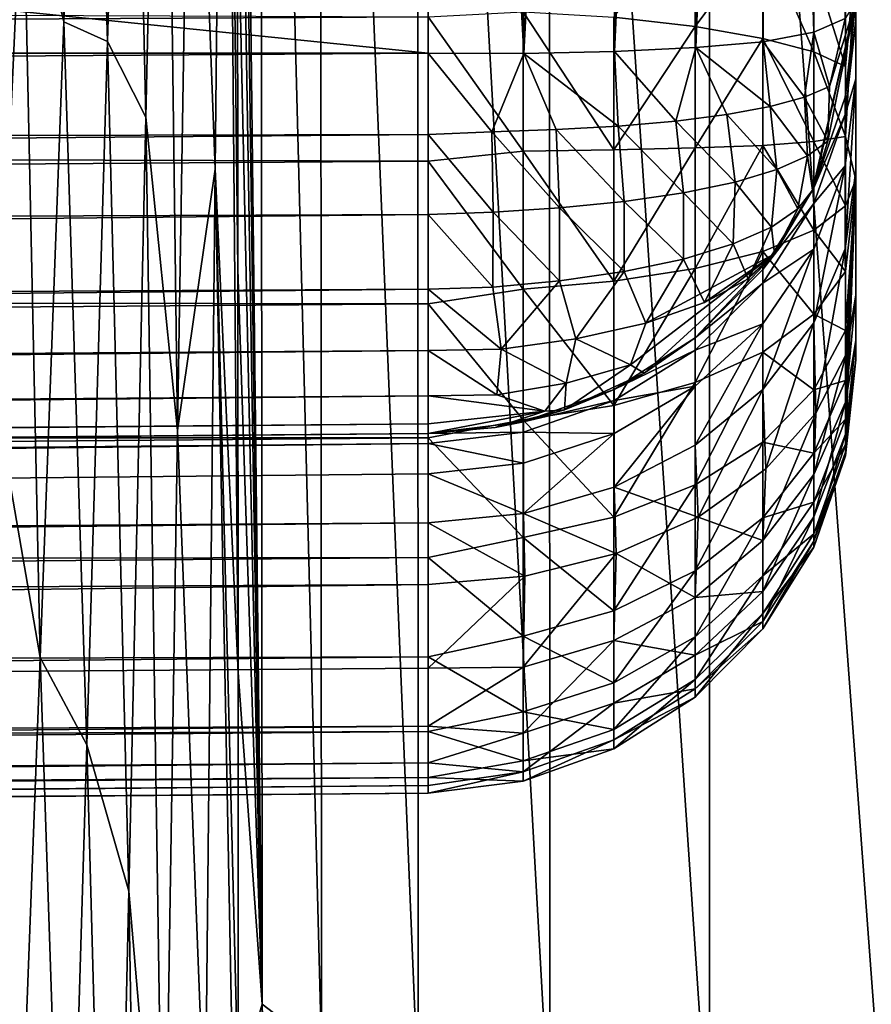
# Model space of a CAD drawing. Header units: metres. Extents: x -150 to 146, y -127 to 82.
# Tile 270 of 382: x 141.169 to 141.761, y -4.876 to -4.192. Entities that reach past the tile are written whole.
import ezdxf

# ---------------------------------------------------------------- set-up
doc = ezdxf.new("R2010")
doc.units = ezdxf.units.M
doc.layers.add('solid_ELLA_AP_WANNE_SW0001', color=7, linetype='CONTINUOUS')

msp = doc.modelspace()

# ---------------------------------------------------------------- linework, layer by layer
at = {"layer": 'solid_ELLA_AP_WANNE_SW0001'}
for points in [[(141.75, -4.29655, 3.937455), (141.75, 4.377893, 4.030754), (141.75, 4.293504, 3.932932)], [(141.75, -4.382959, 4.036539), (141.75, -3.684052, 4.064209), (141.75, 4.377893, 4.030754)], [(141.75, -4.29655, 3.937455), (141.75, -4.382959, 4.036539), (141.75, 4.377893, 4.030754)], [(141.75, -4.232776, 3.823675), (141.75, -4.29655, 3.937455), (141.75, 4.293504, 3.932932)], [(141.75, -4.232776, 3.823675), (141.75, 4.293504, 3.932932), (141.75, 4.231336, 3.820446)], [(141.75, -4.19257, 3.699367), (141.75, -4.232776, 3.823675), (141.75, 4.231336, 3.820446)], [(141.75, -4.19257, 3.699367), (141.75, 4.231336, 3.820446), (141.75, 4.191886, 3.695906)], [(141.75, -4.179142, 3.568578), (141.75, -4.19257, 3.699367), (141.75, 4.191886, 3.695906)], [(129.547379, -4.215, -4.698092), (141.452621, -4.215, -4.594197), (129.547379, -3, -4.698092)], [(129.547379, -3, -4.698092), (141.452621, -4.215, -4.594197), (141.452621, -3, -4.594197)], [(141.519211, -4.215191, -4.586117), (141.452621, -3, -4.594197), (141.452621, -4.215, -4.594197)], [(141.519211, -4.215191, -4.586117), (141.518936, -3, -4.586179), (141.452621, -3, -4.594197)], [(141.519211, -4.215191, -4.586117), (141.581909, -3, -4.563653), (141.518936, -3, -4.586179)], [(141.519211, -4.215191, -4.586117), (141.58223, -4.213872, -4.563496), (141.581909, -3, -4.563653)], [(141.58223, -4.213872, -4.563496), (141.638321, -3, -4.527738), (141.581909, -3, -4.563653)], [(141.58223, -4.213872, -4.563496), (141.638565, -4.211205, -4.527539), (141.638321, -3, -4.527738)], [(141.638565, -4.211205, -4.527539), (141.685379, -3, -4.480219), (141.638321, -3, -4.527738)], [(141.638565, -4.211205, -4.527539), (141.685471, -4.207109, -4.480096), (141.685379, -3, -4.480219)], [(141.685471, -4.207109, -4.480096), (141.720718, -4.200408, -4.423473), (141.685379, -3, -4.480219)], [(141.720718, -4.200408, -4.423473), (141.720734, -3, -4.423458), (141.685379, -3, -4.480219)], [(141.720718, -4.200408, -4.423473), (141.742584, -4.191019, -4.360467), (141.720734, -3, -4.423458)], [(141.337082, -4.875668, -78.333359), (141.319366, -3.324192, -78.54435), (141.336075, -3.270245, -78.67881)], [(141.336075, -3.270245, -78.67881), (141.377609, -3.291342, -78.802818), (141.378372, -4.907186, -78.455215)], [(141.337082, -4.875668, -78.333359), (141.336075, -3.270245, -78.67881), (141.378372, -4.907186, -78.455215)], [(141.377609, -3.291342, -78.802818), (141.445099, -3.311448, -78.92115), (141.445633, -4.937254, -78.571556)], [(141.378372, -4.907186, -78.455215), (141.377609, -3.291342, -78.802818), (141.445633, -4.937254, -78.571556)], [(141.445099, -3.311448, -78.92115), (141.536819, -3.329245, -79.02607), (141.537125, -4.963905, -78.674767)], [(141.445633, -4.937254, -78.571556), (141.445099, -3.311448, -78.92115), (141.537125, -4.963905, -78.674767)], [(141.337082, -4.875668, -78.333359), (141.319565, -3.572198, -78.498955), (141.319366, -3.324192, -78.54435)], [(141.536819, -3.329245, -79.02607), (141.647934, -3.343589, -79.110832), (141.648071, -4.985425, -78.758224)], [(141.537125, -4.963905, -78.674767), (141.536819, -3.329245, -79.02607), (141.648071, -4.985425, -78.758224)], [(141.647934, -3.343589, -79.110832), (141.771362, -3.353738, -79.171051), (141.771393, -5.000702, -78.817596)], [(141.648071, -4.985425, -78.758224), (141.647934, -3.343589, -79.110832), (141.771393, -5.000702, -78.817596)], [(141.337082, -4.875668, -78.333359), (141.319794, -3.829167, -78.449081), (141.319565, -3.572198, -78.498955)], [(141.288208, -3.864257, -77.72982), (141.311737, -3.611988, -78.315811), (141.304565, -4.295716, -77.990791)], [(141.304565, -4.295716, -77.990791), (141.311737, -3.611988, -78.315811), (141.320419, -4.645422, -78.264816)], [(141.311737, -3.611988, -78.315811), (141.32019, -4.365074, -78.331848), (141.320419, -4.645422, -78.264816)], [(141.311737, -3.611988, -78.315811), (141.319992, -4.093186, -78.393303), (141.32019, -4.365074, -78.331848)], [(141.170807, -4.074985, -75.043587), (141.188828, -3.679294, -75.581642), (141.199265, -4.193348, -75.634544)], [(141.188828, -3.679294, -75.581642), (141.21582, -3.743706, -76.153152), (141.199265, -4.193348, -75.634544)], [(141.75, -4.414736, 4.082513), (141.75, -3.811519, 4.077014), (141.75, -3.684052, 4.064209)], [(141.75, -4.382959, 4.036539), (141.75, -4.414736, 4.082513), (141.75, -3.684052, 4.064209)], [(143.680542, -5.537427, 22.323462), (143.680542, -3.711515, 22.698561), (129.853088, -3.858704, 22.674004)], [(141.21582, -3.743706, -76.153152), (141.243988, -3.71022, -76.784813), (141.229584, -4.206972, -76.311157)], [(141.229584, -4.206972, -76.311157), (141.243988, -3.71022, -76.784813), (141.256332, -4.25957, -76.900192)], [(141.243988, -3.71022, -76.784813), (141.268387, -3.713809, -77.325302), (141.256332, -4.25957, -76.900192)], [(141.256332, -4.25957, -76.900192), (141.268387, -3.713809, -77.325302), (141.278427, -4.477315, -77.34005)], [(141.268387, -3.713809, -77.325302), (141.288208, -3.864257, -77.72982), (141.278427, -4.477315, -77.34005)], [(141.199265, -4.193348, -75.634544), (141.21582, -3.743706, -76.153152), (141.229584, -4.206972, -76.311157)], [(141.75, -4.414736, 4.082513), (141.75, -4.428069, 4.165979), (141.75, -3.811519, 4.077014)], [(141.75, -4.428069, 4.165979), (141.75, -3.935381, 4.116301), (141.75, -3.811519, 4.077014)], [(141.337082, -4.875668, -78.333359), (141.319992, -4.093186, -78.393303), (141.319794, -3.829167, -78.449081)], [(143.680542, -5.537427, 22.323462), (129.853088, -3.858704, 22.674004), (129.853088, -5.753788, 22.268677)], [(141.278427, -4.477315, -77.34005), (141.288208, -3.864257, -77.72982), (141.304565, -4.295716, -77.990791)], [(141.75, -4.428069, 4.165979), (141.75, -4.04793, 4.178512), (141.75, -3.935381, 4.116301)], [(141.136566, -4.03864, -74.299469), (141.170807, -4.074985, -75.043587), (141.152863, -4.463403, -74.487038)], [(141.75, -4.303013, 4.30971), (141.75, -4.145754, 4.262893), (141.75, -4.04793, 4.178512)], [(141.75, -4.428069, 4.165979), (141.75, -4.303013, 4.30971), (141.75, -4.04793, 4.178512)], [(141.152863, -4.463403, -74.487038), (141.170807, -4.074985, -75.043587), (141.182785, -4.635003, -75.094795)], [(141.170807, -4.074985, -75.043587), (141.199265, -4.193348, -75.634544), (141.182785, -4.635003, -75.094795)], [(141.337082, -4.875668, -78.333359), (141.32019, -4.365074, -78.331848), (141.319992, -4.093186, -78.393303)], [(141.638229, -4.115076, 4.518471), (141.638229, -4.19642, 4.541849), (141.581741, -4.19011, 4.577219)], [(141.685349, -4.133093, 4.474453), (141.638229, -4.19642, 4.541849), (141.638229, -4.115076, 4.518471)], [(141.685349, -4.133093, 4.474453), (141.685349, -4.204767, 4.495023), (141.638229, -4.19642, 4.541849)], [(141.720749, -4.214152, 4.438973), (141.685349, -4.204767, 4.495023), (141.685349, -4.133093, 4.474453)], [(141.720749, -4.154253, 4.42171), (141.720749, -4.214152, 4.438973), (141.685349, -4.133093, 4.474453)], [(129.547379, -4.144855, 4.705243), (141.452621, -4.189823, 4.608069), (129.547379, -4.257495, 4.718043)], [(141.742661, -4.272857, 4.380015), (141.742661, -4.224345, 4.37653), (141.75, -4.145754, 4.262893)], [(141.742661, -4.272857, 4.380015), (141.75, -4.145754, 4.262893), (141.75, -4.303013, 4.30971)], [(141.742661, -4.224345, 4.37653), (141.742661, -4.177648, 4.362928), (141.75, -4.145754, 4.262893)], [(141.720749, -4.154253, 4.42171), (141.742661, -4.224345, 4.37653), (141.720749, -4.214152, 4.438973)], [(141.720749, -4.154253, 4.42171), (141.742661, -4.177648, 4.362928), (141.742661, -4.224345, 4.37653)], [(141.720627, -4.308681, 3.569052), (141.75, -4.179142, -4.294142), (141.719833, -4.310326, -4.315484)], [(141.719833, -4.310326, -4.315484), (141.75, -4.179142, -4.294142), (141.730469, -4.276129, -4.353409)], [(141.720627, -4.308681, 3.569052), (141.742569, -4.245588, 3.569052), (141.75, -4.179142, -4.294142)], [(141.730469, -4.276129, -4.353409), (141.75, -4.179142, -4.294142), (141.731598, -4.238293, -4.387598)], [(141.75, -4.179142, -4.294142), (141.742584, -4.191019, -4.360467), (141.731598, -4.238293, -4.387598)], [(141.742569, -4.245588, 3.569052), (141.75, -4.179142, 3.568578), (141.75, -4.179217, -0.362766)], [(141.75, -4.179217, -0.362766), (141.75, -4.179142, -4.294142), (141.742569, -4.245588, 3.569052)], [(141.742569, -4.245588, 3.569052), (141.75, -4.19257, 3.699367), (141.75, -4.179142, 3.568578)], [(141.518692, -4.18623, 4.599388), (141.518692, -4.283042, 4.605882), (141.452621, -4.189823, 4.608069)], [(141.581741, -4.19011, 4.577219), (141.581741, -4.282146, 4.583395), (141.518692, -4.18623, 4.599388)], [(141.581741, -4.282146, 4.583395), (141.518692, -4.283042, 4.605882), (141.518692, -4.18623, 4.599388)], [(129.547379, -4.257495, 4.718043), (141.452621, -4.189823, 4.608069), (141.452621, -4.29007, 4.61352)], [(141.182785, -4.635003, -75.094795), (141.199265, -4.193348, -75.634544), (141.215256, -4.69571, -75.814728)], [(141.199265, -4.193348, -75.634544), (141.229584, -4.206972, -76.311157), (141.215256, -4.69571, -75.814728)], [(141.518692, -4.283042, 4.605882), (141.452621, -4.29007, 4.61352), (141.452621, -4.189823, 4.608069)], [(141.638229, -4.19642, 4.541849), (141.581741, -4.282146, 4.583395), (141.581741, -4.19011, 4.577219)], [(141.731598, -4.238293, -4.387598), (141.742584, -4.191019, -4.360467), (141.720718, -4.200408, -4.423473)], [(141.742554, -4.257622, 3.685399), (141.75, -4.19257, 3.699367), (141.742569, -4.245588, 3.569052)], [(141.742554, -4.257622, 3.685399), (141.75, -4.232776, 3.823675), (141.75, -4.19257, 3.699367)], [(141.638229, -4.19642, 4.541849), (141.638229, -4.280869, 4.547488), (141.581741, -4.282146, 4.583395)], [(141.685349, -4.204767, 4.495023), (141.638229, -4.280869, 4.547488), (141.638229, -4.19642, 4.541849)], [(141.215256, -4.69571, -75.814728), (141.229584, -4.206972, -76.311157), (141.244385, -4.797304, -76.450737)], [(141.229584, -4.206972, -76.311157), (141.256332, -4.25957, -76.900192), (141.244385, -4.797304, -76.450737)], [(141.685349, -4.204767, 4.495023), (141.685349, -4.279171, 4.499955), (141.638229, -4.280869, 4.547488)], [(141.690369, -4.252113, -4.4669), (141.685471, -4.207109, -4.480096), (141.638565, -4.211205, -4.527539)], [(141.720749, -4.276347, 4.443193), (141.685349, -4.279171, 4.499955), (141.685349, -4.204767, 4.495023)], [(141.720749, -4.214152, 4.438973), (141.720749, -4.276347, 4.443193), (141.685349, -4.204767, 4.495023)], [(141.714218, -4.245646, -4.428411), (141.720718, -4.200408, -4.423473), (141.685471, -4.207109, -4.480096)], [(141.690369, -4.252113, -4.4669), (141.714218, -4.245646, -4.428411), (141.685471, -4.207109, -4.480096)], [(141.714218, -4.245646, -4.428411), (141.731598, -4.238293, -4.387598), (141.720718, -4.200408, -4.423473)], [(141.584641, -4.265691, -4.556434), (141.58223, -4.213872, -4.563496), (141.519211, -4.215191, -4.586117)], [(141.624725, -4.2622, -4.532088), (141.638565, -4.211205, -4.527539), (141.58223, -4.213872, -4.563496)], [(141.584641, -4.265691, -4.556434), (141.624725, -4.2622, -4.532088), (141.58223, -4.213872, -4.563496)], [(141.624725, -4.2622, -4.532088), (141.660324, -4.257651, -4.501859), (141.638565, -4.211205, -4.527539)], [(141.660324, -4.257651, -4.501859), (141.690369, -4.252113, -4.4669), (141.638565, -4.211205, -4.527539)], [(129.547379, -4.296908, -4.688864), (141.452621, -4.215, -4.594197), (129.547379, -4.215, -4.698092)], [(141.452621, -4.271552, -4.588073), (141.452621, -4.215, -4.594197), (129.547379, -4.296908, -4.688864)], [(141.496933, -4.269678, -4.584687), (141.452621, -4.215, -4.594197), (141.452621, -4.271552, -4.588073)], [(141.496933, -4.269678, -4.584687), (141.519211, -4.215191, -4.586117), (141.452621, -4.215, -4.594197)], [(141.496933, -4.269678, -4.584687), (141.541489, -4.268155, -4.574114), (141.519211, -4.215191, -4.586117)], [(141.541489, -4.268155, -4.574114), (141.584641, -4.265691, -4.556434), (141.519211, -4.215191, -4.586117)], [(141.720749, -4.214152, 4.438973), (141.742661, -4.272857, 4.380015), (141.720749, -4.276347, 4.443193)], [(141.720749, -4.214152, 4.438973), (141.742661, -4.224345, 4.37653), (141.742661, -4.272857, 4.380015)], [(141.742584, -4.351001, 3.899317), (141.75, -4.232776, 3.823675), (141.742554, -4.293311, 3.797151)], [(141.742554, -4.293311, 3.797151), (141.75, -4.232776, 3.823675), (141.742554, -4.257622, 3.685399)], [(141.742584, -4.351001, 3.899317), (141.75, -4.29655, 3.937455), (141.75, -4.232776, 3.823675)], [(141.730469, -4.276129, -4.353409), (141.731598, -4.238293, -4.387598), (141.714218, -4.245646, -4.428411)], [(141.716415, -4.28642, -4.395988), (141.714218, -4.245646, -4.428411), (141.690369, -4.252113, -4.4669)], [(141.716415, -4.28642, -4.395988), (141.730469, -4.276129, -4.353409), (141.714218, -4.245646, -4.428411)], [(141.742554, -4.257622, 3.685399), (141.742569, -4.245588, 3.569052), (141.720627, -4.308681, 3.569052)], [(141.694916, -4.295955, -4.437093), (141.690369, -4.252113, -4.4669), (141.660324, -4.257651, -4.501859)], [(141.694916, -4.295955, -4.437093), (141.716415, -4.28642, -4.395988), (141.690369, -4.252113, -4.4669)], [(129.547379, -4.257495, 4.718043), (141.452621, -4.29007, 4.61352), (129.547379, -4.370433, 4.708223)], [(141.244385, -4.797304, -76.450737), (141.256332, -4.25957, -76.900192), (141.268738, -5.081599, -76.922867)], [(141.256332, -4.25957, -76.900192), (141.278427, -4.477315, -77.34005), (141.268738, -5.081599, -76.922867)], [(141.665939, -4.304583, -4.475137), (141.660324, -4.257651, -4.501859), (141.624725, -4.2622, -4.532088)], [(141.665939, -4.304583, -4.475137), (141.694916, -4.295955, -4.437093), (141.660324, -4.257651, -4.501859)], [(141.720612, -4.319388, 3.672506), (141.742554, -4.257622, 3.685399), (141.720627, -4.308681, 3.569052)], [(141.742554, -4.293311, 3.797151), (141.742554, -4.257622, 3.685399), (141.720612, -4.319388, 3.672506)], [(141.543823, -4.322581, -4.55457), (141.541489, -4.268155, -4.574114), (141.496933, -4.269678, -4.584687)], [(141.588776, -4.318104, -4.535277), (141.584641, -4.265691, -4.556434), (141.541489, -4.268155, -4.574114)], [(141.543823, -4.322581, -4.55457), (141.588776, -4.318104, -4.535277), (141.541489, -4.268155, -4.574114)], [(141.630142, -4.312065, -4.508433), (141.624725, -4.2622, -4.532088), (141.584641, -4.265691, -4.556434)], [(141.588776, -4.318104, -4.535277), (141.630142, -4.312065, -4.508433), (141.584641, -4.265691, -4.556434)], [(141.630142, -4.312065, -4.508433), (141.665939, -4.304583, -4.475137), (141.624725, -4.2622, -4.532088)], [(141.452621, -4.271552, -4.588073), (129.547379, -4.296908, -4.688864), (129.547379, -4.374709, -4.66164)], [(141.452621, -4.327115, -4.569229), (141.452621, -4.271552, -4.588073), (129.547379, -4.374709, -4.66164)], [(141.497696, -4.325462, -4.565761), (141.496933, -4.269678, -4.584687), (141.452621, -4.271552, -4.588073)], [(141.497696, -4.325462, -4.565761), (141.452621, -4.271552, -4.588073), (141.452621, -4.327115, -4.569229)], [(141.497696, -4.325462, -4.565761), (141.543823, -4.322581, -4.55457), (141.496933, -4.269678, -4.584687)], [(141.720749, -4.276347, 4.443193), (141.742661, -4.272857, 4.380015), (141.742661, -4.321018, 4.373228)], [(141.742661, -4.321018, 4.373228), (141.742661, -4.272857, 4.380015), (141.75, -4.303013, 4.30971)], [(141.581741, -4.282146, 4.583395), (141.581741, -4.373405, 4.569968), (141.518692, -4.283042, 4.605882)], [(141.638229, -4.280869, 4.547488), (141.638229, -4.3646, 4.535134), (141.581741, -4.373405, 4.569968)], [(141.638229, -4.280869, 4.547488), (141.581741, -4.373405, 4.569968), (141.581741, -4.282146, 4.583395)], [(141.685349, -4.279171, 4.499955), (141.685349, -4.352932, 4.489024), (141.638229, -4.3646, 4.535134)], [(141.685349, -4.279171, 4.499955), (141.638229, -4.3646, 4.535134), (141.638229, -4.280869, 4.547488)], [(141.720749, -4.276347, 4.443193), (141.720749, -4.338029, 4.434179), (141.685349, -4.279171, 4.499955)], [(141.720749, -4.338029, 4.434179), (141.685349, -4.352932, 4.489024), (141.685349, -4.279171, 4.499955)], [(141.719833, -4.310326, -4.315484), (141.730469, -4.276129, -4.353409), (141.716415, -4.28642, -4.395988)], [(141.720749, -4.276347, 4.443193), (141.742661, -4.321018, 4.373228), (141.720749, -4.338029, 4.434179)], [(141.518692, -4.283042, 4.605882), (141.518692, -4.379039, 4.591757), (141.452621, -4.29007, 4.61352)], [(141.581741, -4.373405, 4.569968), (141.518692, -4.379039, 4.591757), (141.518692, -4.283042, 4.605882)], [(141.709625, -4.323248, -4.358216), (141.716415, -4.28642, -4.395988), (141.694916, -4.295955, -4.437093)], [(141.709625, -4.323248, -4.358216), (141.719833, -4.310326, -4.315484), (141.716415, -4.28642, -4.395988)], [(129.547379, -4.370433, 4.708223), (141.452621, -4.29007, 4.61352), (141.452621, -4.389146, 4.597288)], [(141.278427, -4.477315, -77.34005), (141.304565, -4.295716, -77.990791), (141.297485, -4.971006, -77.635429)], [(141.297485, -4.971006, -77.635429), (141.304565, -4.295716, -77.990791), (141.320755, -5.13567, -78.135872)], [(141.304565, -4.295716, -77.990791), (141.320618, -4.932655, -78.19101), (141.320755, -5.13567, -78.135872)], [(141.304565, -4.295716, -77.990791), (141.320419, -4.645422, -78.264816), (141.320618, -4.932655, -78.19101)], [(141.518692, -4.379039, 4.591757), (141.452621, -4.389146, 4.597288), (141.452621, -4.29007, 4.61352)], [(141.691284, -4.335832, -4.400063), (141.694916, -4.295955, -4.437093), (141.665939, -4.304583, -4.475137)], [(141.691284, -4.335832, -4.400063), (141.709625, -4.323248, -4.358216), (141.694916, -4.295955, -4.437093)], [(141.720657, -4.402433, 3.862708), (141.742554, -4.293311, 3.797151), (141.720612, -4.35112, 3.771875)], [(141.720612, -4.35112, 3.771875), (141.742554, -4.293311, 3.797151), (141.720612, -4.319388, 3.672506)], [(141.720657, -4.402433, 3.862708), (141.742584, -4.351001, 3.899317), (141.742554, -4.293311, 3.797151)], [(141.743103, -4.42407, 3.986429), (141.75, -4.29655, 3.937455), (141.742584, -4.351001, 3.899317)], [(141.743103, -4.42407, 3.986429), (141.75, -4.382959, 4.036539), (141.75, -4.29655, 3.937455)], [(141.664551, -4.347585, -4.439408), (141.665939, -4.304583, -4.475137), (141.630142, -4.312065, -4.508433)], [(141.664551, -4.347585, -4.439408), (141.691284, -4.335832, -4.400063), (141.665939, -4.304583, -4.475137)], [(141.720612, -4.319388, 3.672506), (141.720627, -4.308681, 3.569052), (141.685257, -4.365361, 3.569052)], [(141.685257, -4.365361, 3.569052), (141.720627, -4.308681, 3.569052), (141.693436, -4.354543, -4.321001)], [(141.720627, -4.308681, 3.569052), (141.719833, -4.310326, -4.315484), (141.693436, -4.354543, -4.321001)], [(141.742661, -4.487037, 4.210568), (141.742661, -4.469351, 4.255876), (141.75, -4.303013, 4.30971)], [(141.742661, -4.366678, 4.356472), (141.742661, -4.321018, 4.373228), (141.75, -4.303013, 4.30971)], [(141.742661, -4.469351, 4.255876), (141.742661, -4.442538, 4.296455), (141.75, -4.303013, 4.30971)], [(141.742661, -4.407797, 4.330493), (141.742661, -4.366678, 4.356472), (141.75, -4.303013, 4.30971)], [(141.742661, -4.442538, 4.296455), (141.742661, -4.407797, 4.330493), (141.75, -4.303013, 4.30971)], [(141.742661, -4.487037, 4.210568), (141.75, -4.303013, 4.30971), (141.75, -4.428069, 4.165979)], [(141.62999, -4.35807, -4.474169), (141.630142, -4.312065, -4.508433), (141.588776, -4.318104, -4.535277)], [(141.62999, -4.35807, -4.474169), (141.664551, -4.347585, -4.439408), (141.630142, -4.312065, -4.508433)], [(141.693436, -4.354543, -4.321001), (141.719833, -4.310326, -4.315484), (141.709625, -4.323248, -4.358216)], [(141.543869, -4.373306, -4.522158), (141.543823, -4.322581, -4.55457), (141.497696, -4.325462, -4.565761)], [(141.588959, -4.366746, -4.502201), (141.588776, -4.318104, -4.535277), (141.543823, -4.322581, -4.55457)], [(141.543869, -4.373306, -4.522158), (141.588959, -4.366746, -4.502201), (141.543823, -4.322581, -4.55457)], [(141.588959, -4.366746, -4.502201), (141.62999, -4.35807, -4.474169), (141.588776, -4.318104, -4.535277)], [(141.720612, -4.35112, 3.771875), (141.720612, -4.319388, 3.672506), (141.685242, -4.374868, 3.660925)], [(141.685242, -4.374868, 3.660925), (141.720612, -4.319388, 3.672506), (141.685257, -4.365361, 3.569052)], [(141.693436, -4.354543, -4.321001), (141.709625, -4.323248, -4.358216), (141.691284, -4.335832, -4.400063)], [(141.720749, -4.338029, 4.434179), (141.742661, -4.321018, 4.373228), (141.742661, -4.366678, 4.356472)], [(141.452621, -4.378986, -4.537144), (141.452621, -4.327115, -4.569229), (129.547379, -4.444502, -4.617786)], [(141.452621, -4.327115, -4.569229), (129.547379, -4.374709, -4.66164), (129.547379, -4.444502, -4.617786)], [(141.497559, -4.377553, -4.533397), (141.497696, -4.325462, -4.565761), (141.452621, -4.327115, -4.569229)], [(141.497559, -4.377553, -4.533397), (141.452621, -4.327115, -4.569229), (141.452621, -4.378986, -4.537144)], [(141.497559, -4.377553, -4.533397), (141.543869, -4.373306, -4.522158), (141.497696, -4.325462, -4.565761)], [(141.675034, -4.371901, -4.367348), (141.691284, -4.335832, -4.400063), (141.664551, -4.347585, -4.439408)], [(141.675034, -4.371901, -4.367348), (141.693436, -4.354543, -4.321001), (141.691284, -4.335832, -4.400063)], [(141.720749, -4.338029, 4.434179), (141.720749, -4.396416, 4.412338), (141.685349, -4.352932, 4.489024)], [(141.720749, -4.338029, 4.434179), (141.742661, -4.366678, 4.356472), (141.720749, -4.396416, 4.412338)], [(141.644714, -4.388336, -4.410752), (141.664551, -4.347585, -4.439408), (141.62999, -4.35807, -4.474169)], [(141.644714, -4.388336, -4.410752), (141.675034, -4.371901, -4.367348), (141.664551, -4.347585, -4.439408)], [(141.602844, -4.437356, -4.328122), (141.693436, -4.354543, -4.321001), (141.593231, -4.431636, -4.399125)], [(141.593231, -4.431636, -4.399125), (141.693436, -4.354543, -4.321001), (141.603806, -4.402537, -4.447149)], [(141.638229, -4.412813, 3.569052), (141.693436, -4.354543, -4.321001), (141.602844, -4.437356, -4.328122)], [(141.693436, -4.354543, -4.321001), (141.644714, -4.388336, -4.410752), (141.603806, -4.402537, -4.447149)], [(141.685349, -4.352932, 4.489024), (141.685349, -4.422709, 4.462725), (141.638229, -4.443821, 4.505347)], [(141.685349, -4.352932, 4.489024), (141.638229, -4.443821, 4.505347), (141.638229, -4.3646, 4.535134)], [(141.638229, -4.412813, 3.569052), (141.685257, -4.365361, 3.569052), (141.693436, -4.354543, -4.321001)], [(141.693436, -4.354543, -4.321001), (141.675034, -4.371901, -4.367348), (141.644714, -4.388336, -4.410752)], [(141.685303, -4.448634, 3.829824), (141.720612, -4.35112, 3.771875), (141.685242, -4.403046, 3.749172)], [(141.685242, -4.403046, 3.749172), (141.720612, -4.35112, 3.771875), (141.685242, -4.374868, 3.660925)], [(141.685303, -4.448634, 3.829824), (141.720657, -4.402433, 3.862708), (141.720612, -4.35112, 3.771875)], [(141.720749, -4.396416, 4.412338), (141.685349, -4.422709, 4.462725), (141.685349, -4.352932, 4.489024)], [(141.722092, -4.46511, 3.939324), (141.742584, -4.351001, 3.899317), (141.720657, -4.402433, 3.862708)], [(141.722092, -4.46511, 3.939324), (141.743103, -4.42407, 3.986429), (141.742584, -4.351001, 3.899317)], [(141.603806, -4.402537, -4.447149), (141.62999, -4.35807, -4.474169), (141.588959, -4.366746, -4.502201)], [(141.603806, -4.402537, -4.447149), (141.644714, -4.388336, -4.410752), (141.62999, -4.35807, -4.474169)], [(129.547379, -4.370433, 4.708223), (141.452621, -4.389146, 4.597288), (129.547379, -4.479173, 4.676174)], [(141.337082, -4.875668, -78.333359), (141.320419, -4.645422, -78.264816), (141.32019, -4.365074, -78.331848)], [(141.555161, -4.413505, -4.473454), (141.588959, -4.366746, -4.502201), (141.543869, -4.373306, -4.522158)], [(141.555161, -4.413505, -4.473454), (141.603806, -4.402537, -4.447149), (141.588959, -4.366746, -4.502201)], [(141.638229, -4.3646, 4.535134), (141.581741, -4.459762, 4.537547), (141.581741, -4.373405, 4.569968)], [(141.638229, -4.3646, 4.535134), (141.638229, -4.443821, 4.505347), (141.581741, -4.459762, 4.537547)], [(141.685242, -4.374868, 3.660925), (141.685257, -4.365361, 3.569052), (141.638229, -4.412813, 3.569052)], [(141.720749, -4.396416, 4.412338), (141.742661, -4.366678, 4.356472), (141.742661, -4.407797, 4.330493)], [(141.503357, -4.420621, -4.488101), (141.497559, -4.377553, -4.533397), (141.452621, -4.378986, -4.537144)], [(141.503357, -4.420621, -4.488101), (141.543869, -4.373306, -4.522158), (141.497559, -4.377553, -4.533397)], [(141.503357, -4.420621, -4.488101), (141.555161, -4.413505, -4.473454), (141.543869, -4.373306, -4.522158)], [(141.581741, -4.373405, 4.569968), (141.581741, -4.459762, 4.537547), (141.518692, -4.379039, 4.591757)], [(141.685242, -4.403046, 3.749172), (141.685242, -4.374868, 3.660925), (141.638214, -4.42131, 3.651231)], [(141.638214, -4.42131, 3.651231), (141.685242, -4.374868, 3.660925), (141.638229, -4.412813, 3.569052)], [(141.452621, -4.421557, -4.494724), (141.452621, -4.378986, -4.537144), (129.547379, -4.502786, -4.559502)], [(141.452621, -4.378986, -4.537144), (129.547379, -4.444502, -4.617786), (129.547379, -4.502786, -4.559502)], [(141.503357, -4.420621, -4.488101), (141.452621, -4.378986, -4.537144), (141.452621, -4.421557, -4.494724)], [(141.518692, -4.379039, 4.591757), (141.518692, -4.469878, 4.557651), (141.452621, -4.389146, 4.597288)], [(141.581741, -4.459762, 4.537547), (141.518692, -4.469878, 4.557651), (141.518692, -4.379039, 4.591757)], [(141.742661, -4.457437, 4.023758), (141.75, -4.382959, 4.036539), (141.743103, -4.42407, 3.986429)], [(141.742661, -4.457437, 4.023758), (141.75, -4.414736, 4.082513), (141.75, -4.382959, 4.036539)], [(129.547379, -4.479173, 4.676174), (141.452621, -4.389146, 4.597288), (141.452621, -4.482415, 4.560133)], [(141.518692, -4.469878, 4.557651), (141.452621, -4.482415, 4.560133), (141.452621, -4.389146, 4.597288)], [(141.720749, -4.396416, 4.412338), (141.720749, -4.44887, 4.378655), (141.685349, -4.422709, 4.462725)], [(141.720749, -4.396416, 4.412338), (141.742661, -4.407797, 4.330493), (141.720749, -4.44887, 4.378655)], [(141.593231, -4.431636, -4.399125), (141.603806, -4.402537, -4.447149), (141.555161, -4.413505, -4.473454)], [(141.638275, -4.487311, 3.802294), (141.685242, -4.403046, 3.749172), (141.638199, -4.446513, 3.730167)], [(141.638199, -4.446513, 3.730167), (141.685242, -4.403046, 3.749172), (141.638214, -4.42131, 3.651231)], [(141.638275, -4.487311, 3.802294), (141.685303, -4.448634, 3.829824), (141.685242, -4.403046, 3.749172)], [(141.687378, -4.503733, 3.897282), (141.720657, -4.402433, 3.862708), (141.685303, -4.448634, 3.829824)], [(141.687378, -4.503733, 3.897282), (141.722092, -4.46511, 3.939324), (141.720657, -4.402433, 3.862708)], [(141.720749, -4.44887, 4.378655), (141.742661, -4.407797, 4.330493), (141.742661, -4.442538, 4.296455)], [(141.548553, -4.444222, -4.423042), (141.555161, -4.413505, -4.473454), (141.503357, -4.420621, -4.488101)], [(141.548553, -4.444222, -4.423042), (141.593231, -4.431636, -4.399125), (141.555161, -4.413505, -4.473454)], [(141.638214, -4.42131, 3.651231), (141.638229, -4.412813, 3.569052), (141.581863, -4.448678, 3.569052)], [(141.581863, -4.448678, 3.569052), (141.638229, -4.412813, 3.569052), (141.602844, -4.437356, -4.328122)], [(141.742661, -4.457437, 4.023758), (141.742661, -4.479669, 4.067017), (141.75, -4.414736, 4.082513)], [(141.742661, -4.479669, 4.067017), (141.75, -4.428069, 4.165979), (141.75, -4.414736, 4.082513)], [(141.452621, -4.453033, -4.444631), (141.452621, -4.421557, -4.494724), (129.547379, -4.54664, -4.489709)], [(141.452621, -4.421557, -4.494724), (129.547379, -4.502786, -4.559502), (129.547379, -4.54664, -4.489709)], [(141.500412, -4.452324, -4.435955), (141.503357, -4.420621, -4.488101), (141.452621, -4.421557, -4.494724)], [(141.500412, -4.452324, -4.435955), (141.452621, -4.421557, -4.494724), (141.452621, -4.453033, -4.444631)], [(141.500412, -4.452324, -4.435955), (141.548553, -4.444222, -4.423042), (141.503357, -4.420621, -4.488101)], [(141.638199, -4.446513, 3.730167), (141.638214, -4.42131, 3.651231), (141.581848, -4.456413, 3.643903)], [(141.581848, -4.456413, 3.643903), (141.638214, -4.42131, 3.651231), (141.581863, -4.448678, 3.569052)], [(141.685349, -4.422709, 4.462725), (141.638229, -4.514949, 4.459474), (141.638229, -4.443821, 4.505347)], [(141.685349, -4.422709, 4.462725), (141.685349, -4.485336, 4.422252), (141.638229, -4.514949, 4.459474)], [(141.720749, -4.44887, 4.378655), (141.685349, -4.485336, 4.422252), (141.685349, -4.422709, 4.462725)], [(141.720749, -4.507747, 3.985182), (141.743103, -4.42407, 3.986429), (141.722092, -4.46511, 3.939324)], [(141.720749, -4.507747, 3.985182), (141.742661, -4.457437, 4.023758), (141.743103, -4.42407, 3.986429)], [(141.547455, -4.462939, -4.329048), (141.602844, -4.437356, -4.328122), (141.593231, -4.431636, -4.399125)], [(141.547455, -4.462939, -4.329048), (141.593231, -4.431636, -4.399125), (141.548553, -4.444222, -4.423042)], [(141.742661, -4.479669, 4.067017), (141.742661, -4.492314, 4.113982), (141.75, -4.428069, 4.165979)], [(141.742661, -4.492314, 4.113982), (141.742661, -4.494807, 4.162555), (141.75, -4.428069, 4.165979)], [(141.742661, -4.494807, 4.162555), (141.742661, -4.487037, 4.210568), (141.75, -4.428069, 4.165979)], [(141.581863, -4.448678, 3.569052), (141.602844, -4.437356, -4.328122), (141.547455, -4.462939, -4.329048)], [(141.533722, -4.463733, -4.371904), (141.548553, -4.444222, -4.423042), (141.500412, -4.452324, -4.435955)], [(141.533722, -4.463733, -4.371904), (141.547455, -4.462939, -4.329048), (141.548553, -4.444222, -4.423042)], [(141.638229, -4.443821, 4.505347), (141.638229, -4.514949, 4.459474), (141.581741, -4.53731, 4.487597)], [(141.638229, -4.443821, 4.505347), (141.581741, -4.53731, 4.487597), (141.581741, -4.459762, 4.537547)], [(141.581833, -4.479366, 3.715802), (141.638199, -4.446513, 3.730167), (141.581848, -4.456413, 3.643903)], [(141.581894, -4.516545, 3.781486), (141.638199, -4.446513, 3.730167), (141.581833, -4.479366, 3.715802)], [(141.581894, -4.516545, 3.781486), (141.638275, -4.487311, 3.802294), (141.638199, -4.446513, 3.730167)], [(141.720749, -4.44887, 4.378655), (141.742661, -4.442538, 4.296455), (141.720749, -4.493025, 4.334651)], [(141.720749, -4.493025, 4.334651), (141.742661, -4.442538, 4.296455), (141.742661, -4.469351, 4.255876)], [(141.452621, -4.472573, -4.388789), (141.452621, -4.453033, -4.444631), (129.547379, -4.573864, -4.411908)], [(141.452621, -4.453033, -4.444631), (129.547379, -4.54664, -4.489709), (129.547379, -4.573864, -4.411908)], [(141.533722, -4.463733, -4.371904), (141.500412, -4.452324, -4.435955), (141.452621, -4.453033, -4.444631)], [(141.533722, -4.463733, -4.371904), (141.452621, -4.453033, -4.444631), (141.452621, -4.472573, -4.388789)], [(141.581848, -4.456413, 3.643903), (141.581863, -4.448678, 3.569052), (141.518951, -4.471178, 3.569052)], [(141.518951, -4.471178, 3.569052), (141.581863, -4.448678, 3.569052), (141.547455, -4.462939, -4.329048)], [(141.640213, -4.537336, 3.862243), (141.685303, -4.448634, 3.829824), (141.638275, -4.487311, 3.802294)], [(141.640213, -4.537336, 3.862243), (141.687378, -4.503733, 3.897282), (141.685303, -4.448634, 3.829824)], [(141.720749, -4.44887, 4.378655), (141.720749, -4.493025, 4.334651), (141.685349, -4.485336, 4.422252)], [(141.581741, -4.459762, 4.537547), (141.581741, -4.53731, 4.487597), (141.518692, -4.469878, 4.557651)], [(141.581833, -4.479366, 3.715802), (141.581848, -4.456413, 3.643903), (141.518936, -4.478434, 3.639307)], [(141.518936, -4.478434, 3.639307), (141.581848, -4.456413, 3.643903), (141.518951, -4.471178, 3.569052)], [(141.720749, -4.537087, 4.040183), (141.742661, -4.457437, 4.023758), (141.720749, -4.507747, 3.985182)], [(141.720749, -4.537087, 4.040183), (141.742661, -4.479669, 4.067017), (141.742661, -4.457437, 4.023758)], [(141.152863, -4.463403, -74.487038), (141.182785, -4.635003, -75.094795), (141.166412, -5.06775, -74.534348)], [(141.499146, -4.475155, -4.329743), (141.533722, -4.463733, -4.371904), (141.452621, -4.479197, -4.33)], [(141.533722, -4.463733, -4.371904), (141.452621, -4.472573, -4.388789), (141.452621, -4.479197, -4.33)], [(141.518951, -4.471178, 3.569052), (141.547455, -4.462939, -4.329048), (141.499146, -4.475155, -4.329743)], [(141.499146, -4.475155, -4.329743), (141.547455, -4.462939, -4.329048), (141.533722, -4.463733, -4.371904)], [(141.685349, -4.553524, 3.951448), (141.722092, -4.46511, 3.939324), (141.687378, -4.503733, 3.897282)], [(141.720749, -4.507747, 3.985182), (141.722092, -4.46511, 3.939324), (141.685349, -4.553524, 3.951448)], [(141.452621, -4.479197, -4.33), (141.452621, -4.472573, -4.388789), (129.547379, -4.583092, -4.33)], [(141.452621, -4.472573, -4.388789), (129.547379, -4.573864, -4.411908), (129.547379, -4.583092, -4.33)], [(141.518692, -4.469878, 4.557651), (141.518692, -4.55145, 4.505106), (141.452621, -4.482415, 4.560133)], [(141.518936, -4.478434, 3.639307), (141.518951, -4.471178, 3.569052), (141.452621, -4.479197, 3.569052)], [(141.518951, -4.471178, 3.569052), (141.499146, -4.475155, -4.329743), (141.452621, -4.479197, -4.33)], [(141.452621, -4.479197, 3.569052), (141.518951, -4.471178, 3.569052), (141.452621, -4.479197, -4.33)], [(141.581741, -4.53731, 4.487597), (141.518692, -4.55145, 4.505106), (141.518692, -4.469878, 4.557651)], [(141.720749, -4.493025, 4.334651), (141.742661, -4.469351, 4.255876), (141.720749, -4.526887, 4.282312)], [(141.720749, -4.526887, 4.282312), (141.742661, -4.469351, 4.255876), (141.742661, -4.487037, 4.210568)], [(129.547379, -4.479173, 4.676174), (141.452621, -4.482415, 4.560133), (129.547379, -4.579385, 4.623171)], [(129.547379, -4.583092, 3.569052), (129.547424, -4.591551, 3.631115), (141.452621, -4.479197, 3.569052)], [(129.547379, -4.583092, 3.569052), (141.452621, -4.479197, 3.569052), (129.547379, -4.583092, -4.33)], [(141.452621, -4.479197, 3.569052), (141.452621, -4.479197, -4.33), (129.547379, -4.583092, -4.33)], [(129.547424, -4.591551, 3.631115), (141.452621, -4.486282, 3.637668), (141.452621, -4.479197, 3.569052)], [(141.268738, -5.081599, -76.922867), (141.278427, -4.477315, -77.34005), (141.297485, -4.971006, -77.635429)], [(141.518936, -4.499976, 3.706791), (141.518936, -4.478434, 3.639307), (141.452621, -4.486282, 3.637668)], [(141.452621, -4.486282, 3.637668), (141.518936, -4.478434, 3.639307), (141.452621, -4.479197, 3.569052)], [(141.518936, -4.499976, 3.706791), (141.581833, -4.479366, 3.715802), (141.518936, -4.478434, 3.639307)], [(141.518967, -4.534885, 3.768432), (141.581833, -4.479366, 3.715802), (141.518936, -4.499976, 3.706791)], [(141.518967, -4.534885, 3.768432), (141.581894, -4.516545, 3.781486), (141.581833, -4.479366, 3.715802)], [(141.720749, -4.554146, 4.100141), (141.742661, -4.479669, 4.067017), (141.720749, -4.537087, 4.040183)], [(141.720749, -4.554146, 4.100141), (141.742661, -4.492314, 4.113982), (141.742661, -4.479669, 4.067017)], [(129.547379, -4.579385, 4.623171), (141.452621, -4.482415, 4.560133), (141.452621, -4.565508, 4.503799)], [(129.547424, -4.591551, 3.631115), (129.547409, -4.625063, 3.702114), (141.452621, -4.486282, 3.637668)], [(129.547409, -4.625063, 3.702114), (141.452621, -4.507321, 3.703579), (141.452621, -4.486282, 3.637668)], [(141.518692, -4.55145, 4.505106), (141.452621, -4.565508, 4.503799), (141.452621, -4.482415, 4.560133)], [(141.452621, -4.507321, 3.703579), (141.518936, -4.499976, 3.706791), (141.452621, -4.486282, 3.637668)], [(141.640213, -4.537336, 3.862243), (141.638275, -4.487311, 3.802294), (141.581894, -4.516545, 3.781486)], [(141.685349, -4.485336, 4.422252), (141.685349, -4.537976, 4.369439), (141.638229, -4.574762, 4.399592)], [(141.685349, -4.485336, 4.422252), (141.638229, -4.574762, 4.399592), (141.638229, -4.514949, 4.459474)], [(141.720749, -4.493025, 4.334651), (141.685349, -4.537976, 4.369439), (141.685349, -4.485336, 4.422252)], [(141.720749, -4.548928, 4.224001), (141.742661, -4.487037, 4.210568), (141.742661, -4.494807, 4.162555)], [(141.720749, -4.526887, 4.282312), (141.742661, -4.487037, 4.210568), (141.720749, -4.548928, 4.224001)], [(141.720749, -4.493025, 4.334651), (141.720749, -4.526887, 4.282312), (141.685349, -4.537976, 4.369439)], [(141.720749, -4.558153, 4.16235), (141.742661, -4.492314, 4.113982), (141.720749, -4.554146, 4.100141)], [(141.720749, -4.558153, 4.16235), (141.742661, -4.494807, 4.162555), (141.742661, -4.492314, 4.113982)], [(141.518967, -4.534885, 3.768432), (141.518936, -4.499976, 3.706791), (141.452621, -4.507321, 3.703579)], [(141.720749, -4.548928, 4.224001), (141.742661, -4.494807, 4.162555), (141.720749, -4.558153, 4.16235)], [(129.547409, -4.625063, 3.702114), (141.452621, -4.541422, 3.763779), (141.452621, -4.507321, 3.703579)], [(141.452621, -4.541422, 3.763779), (141.518967, -4.534885, 3.768432), (141.452621, -4.507321, 3.703579)], [(141.685349, -4.553524, 3.951448), (141.687378, -4.503733, 3.897282), (141.640213, -4.537336, 3.862243)], [(141.720749, -4.507747, 3.985182), (141.685349, -4.553524, 3.951448), (141.685349, -4.589017, 4.017026)], [(141.720749, -4.537087, 4.040183), (141.720749, -4.507747, 3.985182), (141.685349, -4.589017, 4.017026)], [(141.638229, -4.514949, 4.459474), (141.638229, -4.574762, 4.399592), (141.581741, -4.602542, 4.422379)], [(141.638229, -4.514949, 4.459474), (141.581741, -4.602542, 4.422379), (141.581741, -4.53731, 4.487597)], [(141.583374, -4.562702, 3.83567), (141.581894, -4.516545, 3.781486), (141.518967, -4.534885, 3.768432)], [(141.583374, -4.562702, 3.83567), (141.640213, -4.537336, 3.862243), (141.581894, -4.516545, 3.781486)], [(141.720749, -4.526887, 4.282312), (141.685349, -4.578243, 4.306678), (141.685349, -4.537976, 4.369439)], [(141.720749, -4.526887, 4.282312), (141.720749, -4.548928, 4.224001), (141.685349, -4.578243, 4.306678)], [(141.519791, -4.578524, 3.818915), (141.518967, -4.534885, 3.768432), (141.452621, -4.541422, 3.763779)], [(141.519791, -4.578524, 3.818915), (141.583374, -4.562702, 3.83567), (141.518967, -4.534885, 3.768432)], [(129.547409, -4.625063, 3.702114), (129.547379, -4.655564, 3.73746), (141.452621, -4.541422, 3.763779)], [(129.547379, -4.655564, 3.73746), (141.452637, -4.584136, 3.812907), (141.452621, -4.541422, 3.763779)], [(141.452637, -4.584136, 3.812907), (141.519791, -4.578524, 3.818915), (141.452621, -4.541422, 3.763779)], [(141.581741, -4.53731, 4.487597), (141.581741, -4.602542, 4.422379), (141.518692, -4.55145, 4.505106)], [(141.638229, -4.593155, 3.925139), (141.640213, -4.537336, 3.862243), (141.583374, -4.562702, 3.83567)], [(141.685349, -4.553524, 3.951448), (141.640213, -4.537336, 3.862243), (141.638229, -4.593155, 3.925139)], [(141.685349, -4.537976, 4.369439), (141.638229, -4.620553, 4.328412), (141.638229, -4.574762, 4.399592)], [(141.685349, -4.537976, 4.369439), (141.685349, -4.578243, 4.306678), (141.638229, -4.620553, 4.328412)], [(141.720749, -4.537087, 4.040183), (141.685349, -4.589017, 4.017026), (141.685349, -4.609823, 4.088632)], [(141.720749, -4.554146, 4.100141), (141.720749, -4.537087, 4.040183), (141.685349, -4.609823, 4.088632)], [(141.720749, -4.548928, 4.224001), (141.685349, -4.604311, 4.236816), (141.685349, -4.578243, 4.306678)], [(141.720749, -4.548928, 4.224001), (141.720749, -4.558153, 4.16235), (141.685349, -4.604311, 4.236816)], [(141.518692, -4.55145, 4.505106), (141.518692, -4.620066, 4.436501), (141.452621, -4.565508, 4.503799)], [(141.581741, -4.602542, 4.422379), (141.518692, -4.620066, 4.436501), (141.518692, -4.55145, 4.505106)], [(141.685349, -4.589017, 4.017026), (141.685349, -4.553524, 3.951448), (141.638229, -4.593155, 3.925139)], [(141.720749, -4.554146, 4.100141), (141.685349, -4.609823, 4.088632), (141.685349, -4.614999, 4.163019)], [(141.720749, -4.558153, 4.16235), (141.720749, -4.554146, 4.100141), (141.685349, -4.614999, 4.163019)], [(141.518692, -4.641671, 3.892564), (141.583374, -4.562702, 3.83567), (141.519791, -4.578524, 3.818915)], [(141.581741, -4.623104, 3.905283), (141.583374, -4.562702, 3.83567), (141.518692, -4.641671, 3.892564)], [(141.638229, -4.593155, 3.925139), (141.583374, -4.562702, 3.83567), (141.581741, -4.623104, 3.905283)], [(141.720749, -4.558153, 4.16235), (141.685349, -4.614999, 4.163019), (141.685349, -4.604311, 4.236816)], [(129.547379, -4.667077, 4.551327), (141.452621, -4.565508, 4.503799), (141.452621, -4.63454, 4.430926)], [(129.547379, -4.579385, 4.623171), (141.452621, -4.565508, 4.503799), (129.547379, -4.667077, 4.551327)], [(141.518692, -4.620066, 4.436501), (141.452621, -4.63454, 4.430926), (141.452621, -4.565508, 4.503799)], [(141.638229, -4.574762, 4.399592), (141.638229, -4.620553, 4.328412), (141.581741, -4.652507, 4.344841)], [(141.638229, -4.574762, 4.399592), (141.581741, -4.652507, 4.344841), (141.581741, -4.602542, 4.422379)], [(141.518692, -4.641671, 3.892564), (141.519791, -4.578524, 3.818915), (141.452621, -4.642326, 3.879623)], [(141.452621, -4.642326, 3.879623), (141.519791, -4.578524, 3.818915), (141.452637, -4.584136, 3.812907)], [(141.685349, -4.578243, 4.306678), (141.685349, -4.604311, 4.236816), (141.638229, -4.650249, 4.249155)], [(141.685349, -4.578243, 4.306678), (141.638229, -4.650249, 4.249155), (141.638229, -4.620553, 4.328412)], [(129.547379, -4.730777, 3.82476), (141.452637, -4.584136, 3.812907), (129.547379, -4.655564, 3.73746)], [(129.547379, -4.730777, 3.82476), (141.452621, -4.642326, 3.879623), (141.452637, -4.584136, 3.812907)], [(141.685349, -4.609823, 4.088632), (141.685349, -4.589017, 4.017026), (141.638229, -4.633298, 3.99965)], [(141.685349, -4.589017, 4.017026), (141.638229, -4.593155, 3.925139), (141.638229, -4.633298, 3.99965)], [(141.638229, -4.633298, 3.99965), (141.638229, -4.593155, 3.925139), (141.581741, -4.623104, 3.905283)], [(141.581741, -4.602542, 4.422379), (141.581741, -4.652507, 4.344841), (141.518692, -4.620066, 4.436501)], [(141.685349, -4.604311, 4.236816), (141.685349, -4.614999, 4.163019), (141.638229, -4.662506, 4.165411)], [(141.685349, -4.604311, 4.236816), (141.638229, -4.662506, 4.165411), (141.638229, -4.650249, 4.249155)], [(141.685349, -4.614999, 4.163019), (141.685349, -4.609823, 4.088632), (141.638229, -4.656769, 4.080968)], [(141.685349, -4.609823, 4.088632), (141.638229, -4.633298, 3.99965), (141.638229, -4.656769, 4.080968)], [(141.685349, -4.614999, 4.163019), (141.638229, -4.656769, 4.080968), (141.638229, -4.662506, 4.165411)], [(141.518692, -4.620066, 4.436501), (141.518692, -4.672622, 4.354936), (141.452621, -4.63454, 4.430926)], [(141.581741, -4.652507, 4.344841), (141.518692, -4.672622, 4.354936), (141.518692, -4.620066, 4.436501)], [(141.581741, -4.666755, 3.986544), (141.581741, -4.623104, 3.905283), (141.518692, -4.687592, 3.97804)], [(141.581741, -4.623104, 3.905283), (141.518692, -4.641671, 3.892564), (141.518692, -4.687592, 3.97804)], [(141.638229, -4.620553, 4.328412), (141.638229, -4.650249, 4.249155), (141.581741, -4.684946, 4.258491)], [(141.638229, -4.620553, 4.328412), (141.581741, -4.684946, 4.258491), (141.581741, -4.652507, 4.344841)], [(141.638229, -4.633298, 3.99965), (141.581741, -4.623104, 3.905283), (141.581741, -4.666755, 3.986544)], [(129.547379, -4.667077, 4.551327), (141.452621, -4.63454, 4.430926), (129.547379, -4.737572, 4.465284)], [(129.547379, -4.737572, 4.465284), (141.452621, -4.63454, 4.430926), (141.452621, -4.686291, 4.344917)], [(141.166412, -5.06775, -74.534348), (141.182785, -4.635003, -75.094795), (141.201035, -5.175449, -75.295906)], [(141.182785, -4.635003, -75.094795), (141.215256, -4.69571, -75.814728), (141.201035, -5.175449, -75.295906)], [(141.518692, -4.672622, 4.354936), (141.452621, -4.686291, 4.344917), (141.452621, -4.63454, 4.430926)], [(141.638229, -4.656769, 4.080968), (141.638229, -4.633298, 3.99965), (141.581741, -4.666755, 3.986544)], [(129.547379, -4.730777, 3.82476), (141.452621, -4.682717, 3.947537), (141.452621, -4.642326, 3.879623)], [(141.518692, -4.687592, 3.97804), (141.518692, -4.641671, 3.892564), (141.452621, -4.682717, 3.947537)], [(141.518692, -4.641671, 3.892564), (141.452621, -4.642326, 3.879623), (141.452621, -4.682717, 3.947537)], [(141.337082, -4.875668, -78.333359), (141.320618, -4.932655, -78.19101), (141.320419, -4.645422, -78.264816)], [(141.638229, -4.650249, 4.249155), (141.581741, -4.698391, 4.167233), (141.581741, -4.684946, 4.258491)], [(141.638229, -4.650249, 4.249155), (141.638229, -4.662506, 4.165411), (141.581741, -4.698391, 4.167233)], [(141.581741, -4.652507, 4.344841), (141.581741, -4.684946, 4.258491), (141.518692, -4.672622, 4.354936)], [(141.638229, -4.656769, 4.080968), (141.581741, -4.666755, 3.986544), (141.581741, -4.692235, 4.075197)], [(141.638229, -4.662506, 4.165411), (141.638229, -4.656769, 4.080968), (141.581741, -4.692235, 4.075197)], [(141.638229, -4.662506, 4.165411), (141.581741, -4.692235, 4.075197), (141.581741, -4.698391, 4.167233)], [(141.581741, -4.692235, 4.075197), (141.581741, -4.666755, 3.986544), (141.518692, -4.714399, 4.071294)], [(141.581741, -4.666755, 3.986544), (141.518692, -4.687592, 3.97804), (141.518692, -4.714399, 4.071294)], [(141.518692, -4.672622, 4.354936), (141.518692, -4.706741, 4.264102), (141.452621, -4.686291, 4.344917)], [(141.581741, -4.684946, 4.258491), (141.518692, -4.706741, 4.264102), (141.518692, -4.672622, 4.354936)], [(129.547379, -4.786826, 3.925442), (141.452621, -4.682717, 3.947537), (129.547379, -4.730777, 3.82476)], [(129.547379, -4.786826, 3.925442), (141.452621, -4.708142, 4.011782), (141.452621, -4.682717, 3.947537)], [(141.518692, -4.687592, 3.97804), (141.452621, -4.682717, 3.947537), (141.452621, -4.708142, 4.011782)], [(141.581741, -4.684946, 4.258491), (141.581741, -4.698391, 4.167233), (141.518692, -4.706741, 4.264102)], [(129.547379, -4.78995, 4.367155), (141.452621, -4.686291, 4.344917), (141.452621, -4.718344, 4.249792)], [(129.547379, -4.737572, 4.465284), (141.452621, -4.686291, 4.344917), (129.547379, -4.78995, 4.367155)], [(141.518692, -4.706741, 4.264102), (141.452621, -4.718344, 4.249792), (141.452621, -4.686291, 4.344917)], [(141.518692, -4.714399, 4.071294), (141.518692, -4.687592, 3.97804), (141.452621, -4.708142, 4.011782)], [(141.581741, -4.698391, 4.167233), (141.581741, -4.692235, 4.075197), (141.518692, -4.72088, 4.168108)], [(141.581741, -4.692235, 4.075197), (141.518692, -4.714399, 4.071294), (141.518692, -4.72088, 4.168108)], [(141.201035, -5.175449, -75.295906), (141.215256, -4.69571, -75.814728), (141.232513, -5.325935, -75.977242)], [(141.215256, -4.69571, -75.814728), (141.244385, -4.797304, -76.450737), (141.232513, -5.325935, -75.977242)], [(141.581741, -4.698391, 4.167233), (141.518692, -4.72088, 4.168108), (141.518692, -4.706741, 4.264102)], [(129.547379, -4.821406, 4.035363), (141.452621, -4.708142, 4.011782), (129.547379, -4.786826, 3.925442)], [(129.547379, -4.821406, 4.035363), (141.452621, -4.723872, 4.079893), (141.452621, -4.708142, 4.011782)], [(141.518692, -4.706741, 4.264102), (141.518692, -4.72088, 4.168108), (141.452621, -4.718344, 4.249792)], [(141.518692, -4.714399, 4.071294), (141.452621, -4.708142, 4.011782), (141.452621, -4.723872, 4.079893)], [(129.547379, -4.78995, 4.367155), (141.452621, -4.718344, 4.249792), (129.547379, -4.822203, 4.260699)], [(129.547379, -4.822203, 4.260699), (141.452621, -4.718344, 4.249792), (141.452621, -4.729197, 4.15)], [(141.518692, -4.72088, 4.168108), (141.518692, -4.714399, 4.071294), (141.452621, -4.729197, 4.15)], [(141.518692, -4.714399, 4.071294), (141.452621, -4.723872, 4.079893), (141.452621, -4.729197, 4.15)], [(141.518692, -4.72088, 4.168108), (141.452621, -4.729197, 4.15), (141.452621, -4.718344, 4.249792)], [(129.547379, -4.833092, 4.15), (141.452621, -4.723872, 4.079893), (129.547379, -4.821406, 4.035363)], [(129.547379, -4.833092, 4.15), (141.452621, -4.729197, 4.15), (141.452621, -4.723872, 4.079893)], [(129.547379, -4.822203, 4.260699), (141.452621, -4.729197, 4.15), (129.547379, -4.833092, 4.15)], [(141.232513, -5.325935, -75.977242), (141.244385, -4.797304, -76.450737), (141.259155, -5.675862, -76.478592)], [(141.244385, -4.797304, -76.450737), (141.268738, -5.081599, -76.922867), (141.259155, -5.675862, -76.478592)], [(141.337906, -6.446327, -77.854065), (141.320618, -4.932655, -78.19101), (141.337082, -4.875668, -78.333359)], [(141.337082, -4.875668, -78.333359), (141.378372, -4.907186, -78.455215), (141.378998, -6.488025, -77.9729)], [(141.337906, -6.446327, -77.854065), (141.337082, -4.875668, -78.333359), (141.378998, -6.488025, -77.9729)]]:
    msp.add_3dface(points, dxfattribs=at)

doc.saveas('drawing.dxf')
